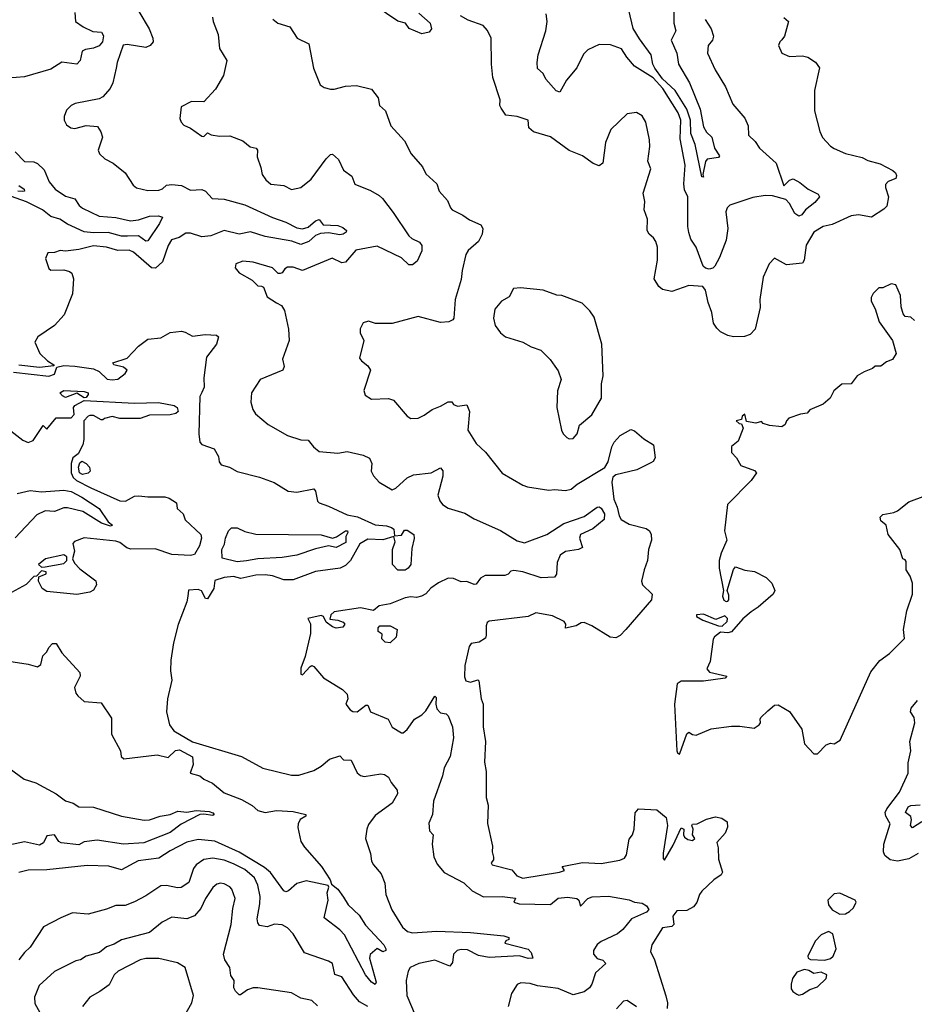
# Model space of a CAD drawing. Extents: x 1552294 to 1694791, y 811929 to 917222.
# Tile 414 of 643: x 1659829 to 1664624, y 834147 to 839424. Entities that reach past the tile are written whole.
import ezdxf

# ---------------------------------------------------------------- set-up
doc = ezdxf.new("R2010")
doc.units = 0

msp = doc.modelspace()

# ---------------------------------------------------------------- linework, layer by layer
at = {"layer": '0CON10XD'}
for points in [[(1663335, 839470), (1663335.9, 839405), (1663345.5, 839364.5), (1663320.9, 839315), (1663352.1, 839245), (1663360, 839185), (1663419.2, 839085), (1663476.2, 838945), (1663495, 838850), (1663510.7, 838820.7), (1663538.4, 838795), (1663553.4, 838735), (1663580, 838695), (1663575.3, 838684.7), (1663513.2, 838676.8), (1663505.5, 838664.5), (1663490, 838595), (1663495, 838580), (1663485, 838582.5), (1663449.5, 838755), (1663426.4, 838815), (1663424.6, 838885), (1663404.9, 838944.9), (1663341.8, 839045), (1663275, 839106.9), (1663233.6, 839163.6), (1663223.3, 839185), (1663214.5, 839235), (1663150.6, 839320.6), (1663117.3, 839377.3), (1663077.4, 839545)], [(1660125, 839462.5), (1660128.8, 839415), (1660168.6, 839385), (1660220.6, 839360.6), (1660266.7, 839356.7), (1660278.3, 839338.3), (1660272.2, 839305), (1660255, 839283.8), (1660225, 839271.1), (1660180.8, 839265), (1660162.9, 839255), (1660152.1, 839205), (1660135, 839186.5), (1660055, 839197.3), (1659995, 839158.9), (1659855, 839117.5), (1659765, 839111.5)], [(1660467.6, 839467.6), (1660522.2, 839375), (1660542.9, 839325), (1660544.2, 839305.8), (1660528.8, 839285), (1660505, 839274.4), (1660405, 839291.4), (1660383.2, 839286.8), (1660350.6, 839195), (1660345.6, 839164.4), (1660328.1, 839085), (1660312.9, 839055), (1660275, 839010), (1660255, 839000), (1660125.9, 838974.1), (1660105, 838963.3), (1660080.5, 838939.5), (1660066.7, 838905), (1660066.7, 838885), (1660080.5, 838860.5), (1660102.5, 838845), (1660125, 838841.2), (1660185, 838856.2), (1660245, 838852.5), (1660263.6, 838823.6), (1660272.5, 838795), (1660250, 838725), (1660256.7, 838705), (1660285, 838678.8), (1660330, 838655), (1660395, 838603.3), (1660437.7, 838537.7), (1660455, 838522.5), (1660515, 838509.4), (1660575, 838510.6), (1660595, 838517.5), (1660615, 838537.5), (1660645, 838541.4), (1660695.8, 838535.8), (1660745, 838511.2), (1660805, 838513.6), (1660825.3, 838505.3), (1660860, 838465), (1660925, 838462.7), (1661035, 838431.2), (1661183.6, 838363.6), (1661255, 838339.7), (1661315, 838308.8), (1661345, 838303.5), (1661375, 838312.3), (1661415, 838346.5), (1661435, 838352.9), (1661455, 838324.7), (1661535, 838320.3), (1661560.5, 838310.5), (1661580, 838295), (1661579.1, 838285), (1661562.9, 838275), (1661545, 838271.1), (1661485, 838282.5), (1661441.9, 838278.1), (1661415, 838266.6), (1661378, 838235), (1661335, 838219.6), (1661287.3, 838237.3), (1661145, 838261.6), (1661066.6, 838286.6), (1661005, 838274.1), (1660925, 838294.8), (1660853.8, 838266.2), (1660805, 838260.2), (1660745, 838280), (1660719.2, 838280.8), (1660683.3, 838256.7), (1660642.9, 838245), (1660625, 838213.5), (1660593.8, 838126.2), (1660556.9, 838093.1), (1660535.7, 838095), (1660438.3, 838178.3), (1660415, 838188.8), (1660355, 838187.9), (1660295, 838205.5), (1660225, 838212.5), (1660145, 838193.3), (1660075, 838184.3), (1660045, 838186.9), (1660015, 838175.8), (1659980, 838175), (1659968, 838145), (1659985, 838091.2), (1659995, 838082.5), (1660065, 838084), (1660095, 838074), (1660107.5, 838065), (1660117.5, 838035), (1660111.2, 837955), (1660067.4, 837842.6), (1660015, 837786), (1659926.7, 837725), (1659910, 837695), (1659937.5, 837635), (1659977.5, 837595), (1660012.5, 837575), (1660011.7, 837568.3), (1659935, 837560.8), (1659825, 837572.5)], [(1661968.3, 839458.3), (1662030, 839405), (1662036.2, 839375), (1662023.6, 839356.4), (1661985, 839348.8), (1661916.4, 839376.4), (1661896.1, 839406.1), (1661855, 839416.7), (1661735, 839498.1)], [(1660862.3, 839437.7), (1660866, 839415), (1660892.5, 839345), (1660899.5, 839269.5), (1660938.8, 839205), (1660921.2, 839125), (1660878.1, 839051.9), (1660815, 838984.2), (1660750, 838985), (1660695, 838957.5), (1660686.7, 838895), (1660694.2, 838874.2), (1660709.5, 838859.5), (1660745, 838843.3), (1660805, 838800), (1660815, 838797.5), (1660835, 838817.5), (1660855, 838807.5), (1660899.3, 838799.3), (1660955, 838801.2), (1661024.2, 838774.2), (1661065, 838742), (1661095.7, 838735.7), (1661103.8, 838725), (1661101.2, 838688.8), (1661122.3, 838632.3), (1661128.1, 838595), (1661148.9, 838565), (1661175, 838542.5), (1661245, 838535.7), (1661285, 838513.5), (1661336.7, 838525), (1661391.3, 838568.7), (1661471.9, 838678.1), (1661495, 838701.2), (1661505, 838703.3), (1661537.5, 838675), (1661565, 838618), (1661610, 838585), (1661625, 838542.5), (1661708.5, 838508.5), (1661755, 838481.1), (1661774.3, 838465), (1661830.9, 838390.9), (1661914.2, 838265), (1661930.6, 838250.6), (1661972.3, 838232.3), (1661984.6, 838214.6), (1661984.7, 838185), (1661960, 838130), (1661935, 838110), (1661915, 838109.5), (1661875, 838147.1), (1661745, 838210.8), (1661630.4, 838189.6), (1661575, 838123.8), (1661555, 838121.2), (1661504.2, 838145.8), (1661345, 838079.4), (1661295, 838098.5), (1661265, 838097.8), (1661250.9, 838089.1), (1661235, 838066.7), (1661225, 838063.3), (1661213.9, 838063.9), (1661183.6, 838093.6), (1661080, 838125), (1661025, 838130), (1660987.5, 838115), (1660983.8, 838095), (1661005, 838066.7), (1661075, 838027.5), (1661105, 837997.5), (1661125, 837996.7), (1661135, 837990), (1661155, 837938.8), (1661205, 837905.7), (1661232.5, 837892.5), (1661248.6, 837865), (1661269.2, 837765), (1661273.8, 837705), (1661238, 837605), (1661246.7, 837565), (1661238.8, 837545), (1661117.5, 837495), (1661070.6, 837425), (1661067.5, 837375), (1661078.1, 837335), (1661092.2, 837312.2), (1661160, 837255), (1661265, 837195.5), (1661335, 837173.1), (1661375, 837171.2), (1661403.8, 837135), (1661435, 837110.6), (1661535, 837100.8), (1661585, 837109.4), (1661669.8, 837089.8), (1661704.4, 837074.4), (1661715.6, 837045.6), (1661712.9, 837005), (1661725, 836978.8), (1661755, 836946.2), (1661825, 836904), (1661845, 836913.8), (1661905, 836967.9), (1661940, 836985), (1662034.3, 836995.7), (1662085, 837022.5), (1662097, 837007), (1662097.8, 836977.8), (1662070.6, 836875), (1662080.8, 836845), (1662095.5, 836825.5), (1662125.5, 836805.5), (1662215, 836778.5), (1662265, 836748.2), (1662406.5, 836686.5), (1662495, 836630.5), (1662535, 836620.9), (1662654.3, 836665), (1662745, 836723.2), (1662855, 836761.8), (1662925, 836812.1), (1662935, 836812.9), (1662945.6, 836805.6), (1662963.3, 836775), (1662962.5, 836745), (1662901.9, 836695), (1662834.4, 836665), (1662830, 836645), (1662846, 836595), (1662824, 836584), (1662755, 836573.9), (1662725.5, 836554.5), (1662709, 836515), (1662706.9, 836453.1), (1662695, 836436.1), (1662625, 836433.5), (1662525.4, 836464.6), (1662478.3, 836471.7), (1662461.2, 836468.8), (1662447.5, 836452.5), (1662430, 836445), (1662323.9, 836446.1), (1662299.1, 836430.9), (1662275, 836399.2), (1662265, 836397.5), (1662225, 836412.5), (1662195, 836412.2), (1662155, 836430), (1662125, 836430.4), (1662074.4, 836405.6), (1662032.8, 836377.3), (1662005, 836346.2), (1661981.9, 836335), (1661955, 836327.6), (1661925, 836331.1), (1661895.9, 836325.9), (1661815, 836294), (1661755, 836282), (1661725, 836257.5), (1661655, 836271.2), (1661515, 836250.8), (1661496.2, 836235), (1661491.2, 836211.2), (1661535, 836205.7), (1661562.5, 836195), (1661572.5, 836185), (1661561.7, 836168.3), (1661525, 836163.3), (1661505, 836170), (1661472.5, 836195), (1661456.7, 836225), (1661445, 836231.2), (1661372.5, 836215), (1661386.9, 836186.9), (1661388, 836135), (1661358.9, 836011.1), (1661335, 835948.8), (1661336.7, 835916.7), (1661345, 835912.5), (1661385, 835957.5), (1661395, 835962.5), (1661405, 835957.5), (1661457, 835897), (1661560, 835835), (1661585, 835810), (1661587.5, 835785), (1661577.5, 835755), (1661600, 835725), (1661615, 835715.8), (1661637.5, 835715), (1661685, 835750), (1661695, 835750), (1661710, 835715), (1661803.3, 835675), (1661825, 835632.5), (1661875, 835601.2), (1661885, 835602.5), (1661905, 835620.6), (1661944.4, 835675.6), (1661985, 835698.6), (1662005, 835719.5), (1662055, 835799.4), (1662060.9, 835790.9), (1662058.8, 835755), (1662065, 835730.6), (1662085, 835708.9), (1662115, 835703.3), (1662125, 835692.5), (1662148.8, 835635), (1662154, 835575), (1662136.3, 835475), (1662103.3, 835415), (1662095, 835372), (1662046.2, 835235), (1662041.4, 835165), (1662021.4, 835118.6), (1662025, 835076.7), (1662045.4, 835055.4), (1662040.5, 835005), (1662048, 834938), (1662067.3, 834897.3), (1662104.1, 834854.1), (1662208.7, 834798.7), (1662255, 834755.7), (1662315, 834722.9), (1662415, 834724.2), (1662486.4, 834716.4), (1662477.5, 834695), (1662505.8, 834685.8), (1662675, 834681.8), (1662714.5, 834715.5), (1662765, 834720.6), (1662815, 834714.6), (1662825.5, 834705), (1662835, 834673.3), (1662875, 834714.4), (1662896.9, 834723.1), (1662985, 834725.9), (1663045, 834716.1), (1663095, 834707.6), (1663125, 834693.8), (1663165, 834689.5), (1663189.6, 834675), (1663201.4, 834655), (1663189, 834641), (1663109.1, 834605), (1663061.4, 834548.6), (1663032.9, 834525), (1662945, 834484.4), (1662925, 834467.1), (1662904.3, 834435), (1662904, 834415), (1662925, 834392.9), (1662955, 834384), (1662971.2, 834365), (1662914.6, 834315.4), (1662896.2, 834255), (1662884, 834235), (1662855, 834214.5), (1662795, 834198.2), (1662715, 834231.4), (1662605, 834246.7), (1662565, 834259.4), (1662515, 834262), (1662496.1, 834253.9), (1662465.7, 834204.3), (1662447.1, 834135)], [(1661186.1, 839426.1), (1661212.5, 839405), (1661277.5, 839385), (1661316.2, 839325), (1661378.8, 839295), (1661403.8, 839165), (1661440, 839075), (1661460.5, 839060.5), (1661495, 839051.2), (1661515, 839051.2), (1661575, 839068), (1661635, 839072), (1661715, 839052.5), (1661751.2, 839005), (1661756.7, 838965), (1661790, 838935), (1661818, 838855), (1661890.8, 838775), (1661927.1, 838705), (1661987.3, 838635), (1662005, 838598), (1662064.3, 838544.3), (1662077.5, 838505), (1662121.2, 838455), (1662138.8, 838415), (1662146.7, 838405), (1662205, 838377.1), (1662240.6, 838350.6), (1662301.2, 838325), (1662310.8, 838305), (1662308.6, 838275), (1662288.8, 838235), (1662233.4, 838186.6), (1662220, 838165), (1662199.8, 838080.2), (1662195, 838032.5), (1662162.9, 837925), (1662156.2, 837825), (1662150, 837815), (1662130, 837805), (1662085, 837800.8), (1661965, 837832.5), (1661825, 837796.2), (1661736.1, 837796.1), (1661698.3, 837808.3), (1661670.5, 837799.5), (1661653.6, 837766.4), (1661653.8, 837745), (1661673.3, 837705), (1661650.9, 837610.9), (1661661.2, 837595), (1661695, 837568.8), (1661710, 837545), (1661673.9, 837436.1), (1661681.2, 837411.2), (1661715, 837390.8), (1661806.2, 837393.8), (1661833.3, 837385), (1661905, 837298.8), (1661925, 837286.2), (1661965, 837288), (1661996.7, 837305), (1662040, 837335), (1662085, 837352), (1662125, 837376.2), (1662145, 837376.7), (1662155, 837362.5), (1662175, 837353.3), (1662225, 837360), (1662239.2, 837325), (1662231.4, 837225), (1662275, 837152), (1662325, 837106.7), (1662415, 836994), (1662525, 836929.2), (1662550.3, 836920.3), (1662665, 836901.9), (1662695, 836905.6), (1662755, 836900.5), (1662785, 836907.5), (1662816.7, 836935), (1662966.1, 837023.9), (1662983.9, 837055), (1663002.9, 837135), (1663015, 837160), (1663046.9, 837195), (1663105, 837228.1), (1663125, 837221.4), (1663175, 837177.5), (1663225.5, 837145.5), (1663234.5, 837075), (1663224.1, 837055.9), (1663211.8, 837048.2), (1663137.7, 837012.3), (1663023.8, 836985), (1663008.2, 836971.8), (1663003.6, 836945), (1663013.6, 836855), (1663032, 836812), (1663041.9, 836765), (1663053.7, 836745), (1663095, 836720.6), (1663187.3, 836697.3), (1663205.3, 836685.3), (1663214.6, 836665), (1663215.5, 836635), (1663199.4, 836585), (1663194.5, 836525), (1663175.4, 836475), (1663162.3, 836415), (1663167.1, 836395), (1663219.2, 836345), (1663215.2, 836315), (1663078.3, 836155), (1663047.2, 836122.8), (1663025, 836111.8), (1662994.2, 836114.2), (1662895, 836175.2), (1662855, 836192.9), (1662838.8, 836191.2), (1662812.5, 836175), (1662755, 836162.5), (1662757.1, 836185), (1662748, 836198)], [(1663925.8, 839435.8), (1663950, 839415), (1663928.8, 839335), (1663915, 839316.7), (1663903.3, 839305), (1663896.2, 839285), (1663915, 839243.8), (1663955, 839226), (1664025, 839230), (1664053.1, 839223.1), (1664095, 839196.2), (1664115.9, 839165.9), (1664090, 839045), (1664089.1, 838935), (1664118, 838825), (1664132.7, 838792.7), (1664175, 838746.2), (1664194.4, 838734.4), (1664255, 838706.2), (1664345, 838685.8), (1664375, 838669.2), (1664441.7, 838651.7), (1664510, 838615), (1664523.6, 838603.6), (1664528.3, 838588.3), (1664525, 838573.3), (1664485, 838556.2), (1664469.5, 838540.5), (1664469.2, 838525), (1664486.2, 838475), (1664477.5, 838425), (1664461.7, 838408.3), (1664394.3, 838365.7), (1664325, 838378.5), (1664286.5, 838373.5), (1664183.2, 838326.8), (1664135, 838315.6), (1664085, 838285.5), (1664044.5, 838215), (1664034.2, 838135), (1664025, 838118.8), (1663939.7, 838109.7), (1663875, 838146.2), (1663846, 838115), (1663814.3, 838045), (1663795.6, 837925), (1663798.9, 837881.1), (1663770.8, 837765), (1663745, 837736.2), (1663714.2, 837725.8), (1663655, 837724.3), (1663625, 837731.4), (1663585, 837750.6), (1663565, 837770), (1663548.3, 837798.3), (1663539.6, 837855), (1663519.2, 837909.2), (1663504.4, 837975), (1663490, 837995), (1663415, 837999.1), (1663325, 837967.5), (1663275, 837977.9), (1663254.1, 837994.1), (1663230.5, 838035), (1663247.8, 838135), (1663247.1, 838205), (1663239.4, 838235), (1663225.7, 838255), (1663202.9, 838275), (1663191.9, 838295), (1663194.2, 838355), (1663175.8, 838405), (1663180.3, 838450.3), (1663170.8, 838495), (1663211.2, 838625), (1663196.2, 838665), (1663207.5, 838745), (1663205, 838780), (1663185.8, 838875), (1663165, 838908.8), (1663135, 838926), (1663085, 838918.8), (1662998, 838835), (1662968.1, 838765), (1662954.1, 838655.9), (1662935, 838640), (1662902.7, 838652.7), (1662845, 838693.8), (1662775, 838722.5), (1662675, 838796.5), (1662583.8, 838823.8), (1662558.8, 838845), (1662555, 838885.8), (1662495.5, 838905.5), (1662435, 838912.7), (1662409.2, 838949.2), (1662403.1, 838965), (1662404, 838995), (1662365.8, 839115), (1662358, 839185), (1662355.8, 839325.8), (1662336.1, 839366.1), (1662313.8, 839393.8), (1662232.1, 839422.1), (1662192.5, 839445)], [(1663502.5, 839425), (1663535.4, 839375), (1663547.7, 839335), (1663541.8, 839315), (1663519.2, 839285), (1663515.8, 839245), (1663556, 839155), (1663612, 839065), (1663652.2, 838972.2), (1663716.4, 838896.4), (1663734.2, 838855), (1663736, 838805), (1663771.3, 838771.3), (1663794.2, 838735), (1663883.8, 838655), (1663925, 838533.3), (1663955.3, 838564.7), (1663975, 838570.4), (1664011.3, 838551.3), (1664055.9, 838515.9), (1664108.7, 838488.7), (1664116, 838475), (1664090.4, 838445), (1664041.2, 838405), (1664022.2, 838377.8), (1664005, 838370.4), (1663983.5, 838385), (1663955, 838438.8), (1663935, 838460), (1663865, 838480), (1663825, 838481.2), (1663758.3, 838471.7), (1663635, 838430.4), (1663621.2, 838415), (1663614.7, 838395), (1663625.3, 838305), (1663615, 838242.5), (1663580.2, 838149.8), (1663555, 838102.9), (1663545, 838092.5), (1663525, 838087.6), (1663505, 838092.4), (1663492.5, 838102.5), (1663454.5, 838204.5), (1663427, 838247), (1663415, 838283.3), (1663410, 838315), (1663410, 838475), (1663391.6, 838511.6), (1663388.2, 838545), (1663395.2, 838645.2), (1663369, 838785), (1663373, 838885), (1663358.7, 838925), (1663276.7, 839055), (1663225, 839111.6), (1663125, 839174.6), (1663082.6, 839222.6), (1663055, 839267.8), (1662995, 839288.5), (1662935, 839290.6), (1662875, 839263.1), (1662850.5, 839239.5), (1662814.7, 839165.3), (1662759.3, 839100.7), (1662725, 839036.2), (1662705, 839042), (1662649.1, 839105), (1662634.3, 839135), (1662605, 839163.3), (1662601.8, 839195), (1662608.2, 839235), (1662648.5, 839365), (1662656.4, 839415), (1662651.1, 839455)], [(1659804.2, 838715), (1659853.9, 838663.9), (1659905, 838661.5), (1659925, 838653.6), (1659959.8, 838619.8), (1659986, 838555), (1660018.5, 838515), (1660075, 838478.8), (1660125, 838464.6), (1660148.3, 838428.3), (1660165, 838414.6), (1660255, 838371.4), (1660344.8, 838364.8), (1660423.2, 838346.8), (1660465, 838351.5), (1660525, 838371.3), (1660572.5, 838372.5), (1660593.8, 838365), (1660578.4, 838331.6), (1660515, 838238.7), (1660505, 838237.3), (1660464.9, 838264.9), (1660406.2, 838263.8)], [(1659825, 838535.3), (1659853.3, 838515), (1659853.8, 838505), (1659846.3, 838503.7), (1659818.9, 838505)], [(1660406.2, 838263.8), (1660375, 838263.4), (1660303.1, 838283.1), (1660225, 838281.5), (1660175, 838287.9), (1660085, 838327.8), (1660043.8, 838355), (1659995, 838369.8), (1659951, 838405), (1659865, 838447), (1659755, 838487.6)], [(1662775, 837177.5), (1662795, 837180), (1662816.7, 837205), (1662829.3, 837250.7), (1662895, 837306.7), (1662948.2, 837395), (1662948.3, 837471.7), (1662955.7, 837515), (1662950, 837685), (1662908.9, 837828.9), (1662885, 837863.8), (1662843.3, 837905), (1662735, 837946.2), (1662708.3, 837948.3), (1662635, 837974), (1662512.7, 837987.3), (1662476.4, 837983.6), (1662451.7, 837938.3), (1662411.2, 837915), (1662375, 837872.5), (1662368, 837825), (1662378, 837785), (1662406, 837745), (1662433.6, 837723.6), (1662525, 837695.8), (1662571.3, 837671.3), (1662623.2, 837653.2), (1662672.7, 837602.7), (1662697.1, 837567.1), (1662715, 837542.5), (1662731.2, 837495), (1662711.2, 837435), (1662708.8, 837345), (1662733.6, 837223.6), (1662742.5, 837205), (1662762.5, 837185), (1662775, 837177.5)], [(1664625, 837812.5), (1664605, 837830), (1664575, 837832.5), (1664565, 837847.5), (1664554.4, 837885), (1664550.8, 837945), (1664525, 838002.5), (1664500.7, 838009.3), (1664455, 837987.5), (1664435, 837986.7), (1664403.9, 837956.1), (1664392.5, 837935), (1664392.5, 837915), (1664413.8, 837875), (1664436.7, 837805), (1664506.7, 837705), (1664526.2, 837635), (1664507.7, 837602.3), (1664475, 837591.2), (1664445, 837567.5), (1664415, 837567.5), (1664400, 837555), (1664355, 837537.5), (1664317.5, 837515), (1664285, 837472.5), (1664235, 837470), (1664192.5, 837435), (1664172.5, 837395), (1664135, 837363.8), (1664065, 837332.5), (1664050, 837315), (1664015, 837310), (1663951.7, 837288.3), (1663938.8, 837275), (1663932.5, 837255), (1663915, 837242.5), (1663848.3, 837248.3), (1663815, 837260), (1663805, 837270), (1663775, 837262.5), (1663725, 837270), (1663715, 837310), (1663701.7, 837298.3), (1663698.3, 837281.7), (1663670, 837275), (1663685, 837260), (1663698.3, 837258.3), (1663707.5, 837235), (1663680, 837165), (1663645, 837136.2), (1663645, 837103.8), (1663671.2, 837075), (1663693.8, 837035), (1663768.1, 837008.1), (1663779.2, 836995), (1663749.1, 836955), (1663623.7, 836826.3), (1663607.1, 836685), (1663619.2, 836635), (1663588.2, 836565), (1663577.5, 836525), (1663577.5, 836485), (1663601.1, 836365), (1663595.4, 836334.6), (1663603, 836313), (1663615, 836305.5), (1663625, 836307.1), (1663629.6, 836315), (1663629.6, 836339.6), (1663620.8, 836365), (1663655, 836476.7), (1663665, 836492.5), (1663715, 836473.3), (1663767, 836467), (1663830, 836435), (1663860, 836405), (1663877.5, 836365), (1663867.5, 836345), (1663787.5, 836275), (1663749.3, 836250.7), (1663705, 836213.3), (1663645, 836143.8), (1663625, 836138), (1663585, 836141.9), (1663553.3, 836116.7), (1663546.5, 836103.5), (1663530.5, 835985), (1663512.5, 835945), (1663526.8, 835926.8), (1663620, 835905), (1663610, 835895), (1663495, 835878.2), (1663375, 835879.6), (1663353.5, 835865), (1663339.3, 835755), (1663351.6, 835505), (1663355, 835494.5), (1663365, 835488.5)], [(1659795, 837534.8), (1659985.6, 837514.4), (1660015.7, 837525), (1660028.3, 837561.7), (1660065, 837570), (1660125, 837566.4), (1660225, 837552.9), (1660255, 837538), (1660298.3, 837498.3), (1660325, 837493.3), (1660355, 837496.7), (1660395, 837527.5), (1660404.3, 837545), (1660385, 837561.1), (1660333.3, 837575), (1660327.5, 837585), (1660405, 837610.4), (1660464.8, 837675.2), (1660515, 837711.1), (1660585, 837718.6), (1660635, 837746.7), (1660696.1, 837753.9), (1660715, 837750), (1660755, 837727.8), (1660822.4, 837737.6), (1660883.1, 837733.1), (1660894, 837725), (1660884.2, 837685), (1660830.8, 837615), (1660816.7, 837505), (1660816.9, 837455), (1660805, 837426.2), (1660794.6, 837405), (1660789.1, 837205), (1660795, 837160), (1660805, 837148), (1660870.8, 837125), (1660893.9, 837083.9), (1660898.1, 837055), (1660909.1, 837039.1), (1660953.3, 837025), (1660995, 837002.9), (1661115, 836972.5), (1661193.5, 836943.5), (1661267.2, 836897.2), (1661315, 836891.8), (1661405, 836909.2), (1661415, 836897.5), (1661424.5, 836844.5), (1661435, 836834.2), (1661485, 836817.5), (1661585, 836770), (1661639.1, 836759.1), (1661735, 836716.6), (1661795, 836712), (1661822.2, 836702.2), (1661833.6, 836693.6), (1661838.3, 836658.3), (1661875, 836661.6), (1661890.8, 836689.1), (1661905, 836688.4), (1661941.2, 836665), (1661943.3, 836643.3), (1661930.5, 836589.5), (1661926, 836505), (1661911.8, 836485), (1661895, 836473.8), (1661855, 836474.6), (1661827.7, 836505), (1661826.5, 836585), (1661842, 836625), (1661835, 836654.4), (1661775, 836636.4), (1661695, 836640), (1661652.6, 836615), (1661602.2, 836525), (1661575, 836498.5), (1661546.2, 836485), (1661415, 836465.9), (1661295, 836421.9), (1661245, 836421.7), (1661184.2, 836444.2), (1661145, 836449.3), (1661095, 836447.5), (1661015, 836430), (1660975, 836440.4), (1660925, 836434.5), (1660875, 836418.8), (1660868.8, 836375), (1660835, 836320), (1660825, 836322.5), (1660802.6, 836362.6), (1660785, 836370), (1660733.7, 836366.3), (1660729.4, 836335), (1660725.2, 836304.8), (1660678.1, 836181.9), (1660653.8, 836085), (1660638.9, 835991.1), (1660637.1, 835935), (1660644.5, 835885), (1660621.2, 835785), (1660615.8, 835715), (1660632.6, 835645), (1660655, 835612.2), (1660754.6, 835554.6), (1661018.1, 835475), (1661132.3, 835412.3), (1661285.6, 835375.6), (1661325, 835375.6), (1661405, 835400.5), (1661445, 835422.9), (1661489.5, 835460.5), (1661545, 835478.8), (1661565, 835458.2), (1661605, 835455.7), (1661638.3, 835388.3), (1661655, 835374.2), (1661675, 835367.5), (1661765, 835381.5), (1661785, 835378.8), (1661805, 835364.4), (1661819.6, 835335), (1661852.1, 835295), (1661854.6, 835275), (1661825, 835225.6), (1661735, 835159.2), (1661699.1, 835110.9), (1661689.2, 835085), (1661683.1, 835035), (1661709.2, 834955), (1661714.4, 834915), (1661724.6, 834894.6), (1661766.4, 834846.4), (1661786.1, 834796.1), (1661791.8, 834735), (1661823, 834653), (1661880.5, 834560.5), (1661908.1, 834538.1), (1661935, 834529.6), (1662065, 834539.1), (1662245, 834531.6), (1662423.8, 834513.8), (1662450, 834505), (1662450, 834495), (1662435, 834487.5), (1662430, 834475), (1662555, 834442.5), (1662570, 834425), (1662580, 834395), (1662555, 834392), (1662507.2, 834407.2), (1662345, 834397.1), (1662287.8, 834407.8), (1662228.6, 834438.6), (1662195, 834440.9), (1662174.4, 834435), (1662155, 834416.5), (1662148.5, 834371.5), (1662135, 834352), (1662053.4, 834383.4), (1661967.5, 834365), (1661922.7, 834345), (1661910.5, 834325), (1661901.1, 834275), (1661904.7, 834195), (1661993.5, 833983.5)], [(1660175, 837396.7), (1660135, 837422), (1660075, 837400), (1660057.7, 837407.7), (1660043.3, 837425), (1660065, 837436.1), (1660175, 837431.1), (1660196.7, 837425), (1660196.7, 837415), (1660185, 837400), (1660175, 837396.7)], [(1659765, 837233.8), (1659845, 837170), (1659875, 837158.8), (1659901.2, 837168.8), (1659955, 837250), (1659975, 837230), (1660025, 837290), (1660105, 837290), (1660121.7, 837308.3), (1660117.5, 837345), (1660123.6, 837356.4), (1660175, 837382.5), (1660445, 837368.8), (1660573, 837373), (1660657, 837357), (1660672.5, 837345), (1660677.5, 837325), (1660665, 837313.3), (1660635, 837306.2), (1660525, 837303.8), (1660475, 837286.7), (1660365, 837287.5), (1660325, 837296.7), (1660283, 837287), (1660275, 837280), (1660265, 837280), (1660225, 837302.5), (1660205, 837302.5), (1660195, 837300), (1660172.5, 837275), (1660172.5, 837175), (1660166.7, 837145), (1660143, 837097), (1660113.3, 837075), (1660103.9, 837046.1), (1660104.2, 836995), (1660115, 836971.2), (1660134, 836955), (1660210.6, 836915), (1660365, 836846.2), (1660396.1, 836843.9), (1660445, 836870), (1660467, 836873), (1660515, 836866.2), (1660606.1, 836866.1), (1660629.5, 836859.5), (1660670, 836835), (1660673.3, 836805), (1660705.8, 836775.8), (1660715, 836743.3), (1660800.5, 836665), (1660803.3, 836645), (1660793.1, 836605), (1660765, 836557.8), (1660745, 836552.7), (1660645, 836558.3), (1660555, 836587.7), (1660425, 836586.9), (1660403.7, 836593.7), (1660365, 836622.9), (1660345, 836629.6), (1660175, 836647.5), (1660123, 836627), (1660113, 836617), (1660122.5, 836575), (1660112, 836535), (1660122.1, 836512.1), (1660150.7, 836480.7), (1660237.3, 836417.3), (1660240, 836395), (1660224.2, 836365.8), (1660205, 836356), (1660135, 836344), (1659975, 836360), (1659950, 836375), (1659930, 836415), (1659931.7, 836438.3), (1659950, 836445), (1659970, 836455), (1659970, 836465), (1659945, 836470), (1659918.3, 836441.7), (1659905, 836440), (1659863, 836397), (1659785, 836353.3)], [(1660166.1, 836986.1), (1660150, 836995), (1660143.6, 837026.4), (1660151.2, 837048.8), (1660162.5, 837057.5), (1660185, 837046), (1660202.5, 837025), (1660206, 837005), (1660195, 836994), (1660166.1, 836986.1)], [(1659815, 836884.6), (1659885, 836900), (1659945, 836893.2), (1660065, 836902.4), (1660104.2, 836895), (1660162.2, 836865), (1660254.4, 836805), (1660302.5, 836732.5), (1660325.7, 836714.3), (1660315, 836710), (1660267.1, 836725), (1660168.1, 836788.1), (1660085, 836808.1), (1660065, 836807.1), (1660015, 836788.4), (1659965, 836791.1), (1659920.2, 836770.2), (1659805, 836647.8)], [(1663365, 835488.5), (1663367.9, 835492.1), (1663405, 835596.2), (1663415, 835606.2), (1663435, 835592.5), (1663455, 835590), (1663535, 835624.2), (1663645, 835638.1), (1663688.3, 835638.3), (1663765, 835626.7), (1663793.3, 835645), (1663800, 835655), (1663797.5, 835675), (1663802.5, 835685), (1663839.3, 835720.7), (1663875, 835750), (1663895, 835752.5), (1663955.9, 835715.9), (1664021.7, 835621.7), (1664035, 835543.3), (1664085, 835490), (1664105, 835490), (1664151.7, 835538.3), (1664175, 835546.2), (1664195, 835542.5), (1664227.3, 835562.7), (1664391.9, 835928.1), (1664439.6, 835990.4), (1664492.1, 836027.9), (1664571.7, 836108.3), (1664566.2, 836155), (1664584, 836255), (1664614.2, 836345), (1664614.2, 836405), (1664601.7, 836441.7), (1664580, 836475), (1664580, 836520), (1664575, 836530), (1664562.5, 836535), (1664547.5, 836585), (1664483.3, 836665), (1664473.3, 836715), (1664445, 836738), (1664441.8, 836758.2), (1664455, 836771.9), (1664515, 836782.5), (1664535, 836792.5), (1664595, 836840), (1664685.9, 836874.1)], [(1660995, 836519.2), (1660915, 836537.9), (1660911.9, 836585), (1660927.3, 836612.7), (1660931.7, 836645), (1660948.6, 836685), (1660965, 836701.2), (1660995, 836700.6), (1661035, 836680.8), (1661095, 836667.1), (1661445, 836664), (1661505, 836645.9), (1661527.8, 836652.2), (1661575, 836684.2), (1661586.2, 836685), (1661588.1, 836675), (1661577.8, 836655), (1661577.1, 836622.9), (1661525, 836595.4), (1661485, 836604.1), (1661415, 836588.7), (1661315, 836554.8), (1661235, 836541.1), (1661105, 836534.8), (1661045, 836524.4), (1660995, 836519.2)], [(1659945, 836490), (1659965, 836492.5), (1660065, 836509.2), (1660080.8, 836525), (1660082, 836545), (1660065, 836555.8), (1659966.7, 836535), (1659930, 836505), (1659945, 836490)], [(1662748, 836198), (1662685, 836228.4), (1662595, 836245.7), (1662555, 836226.2), (1662345, 836200), (1662335, 836193.8), (1662328.8, 836175), (1662330, 836125), (1662325, 836110), (1662292.1, 836087.9), (1662249.7, 836080.3), (1662237.8, 836065), (1662215, 835962.5), (1662213, 835903), (1662220.9, 835880.9), (1662245, 835873.1), (1662285, 835886.7), (1662290.7, 835880.7), (1662303.3, 835785), (1662313.3, 835755), (1662313.3, 835635), (1662326.2, 835555), (1662320, 835445), (1662330, 835395), (1662330, 835255), (1662340, 835215), (1662337, 835117), (1662364, 834995), (1662360.6, 834965), (1662369.2, 834935), (1662368.1, 834921.9), (1662356.2, 834905), (1662361.2, 834895), (1662467.5, 834867.5), (1662494.2, 834835), (1662525, 834823.7), (1662722.5, 834855), (1662750, 834865), (1662737.5, 834885), (1662755, 834890), (1662845, 834906.4), (1662945, 834902.5), (1663045, 834918.9), (1663070.1, 834929.9), (1663082.2, 834947.8), (1663095, 835032.5), (1663113.8, 835055), (1663122.9, 835085), (1663127.3, 835172.7), (1663145, 835194), (1663245, 835189.2), (1663295, 835147.5), (1663300.8, 835105), (1663277.9, 834957.9), (1663278, 834928), (1663285, 834920), (1663330.8, 834999.2), (1663375, 835093.3), (1663388, 835085), (1663386.9, 835055), (1663392.2, 835042.2), (1663410.2, 835030.2), (1663435, 835025.8), (1663447.5, 835035), (1663435.5, 835055), (1663438.6, 835085), (1663431.2, 835105), (1663435, 835112.5), (1663460, 835115), (1663510.9, 835139.1), (1663558.8, 835151.2), (1663593.3, 835145), (1663622, 835125), (1663622.7, 835097.3), (1663610, 835065), (1663565.5, 835015), (1663572.7, 834985), (1663574.6, 834924.6), (1663595.8, 834855), (1663589.7, 834840.3), (1663548.8, 834815), (1663485.9, 834754.1), (1663472.5, 834735), (1663457.8, 834692.2), (1663440.9, 834669.1), (1663405, 834650), (1663351.8, 834648.2), (1663330.7, 834619.3), (1663335.4, 834574.6), (1663325, 834564.8), (1663273.8, 834556.2), (1663216.9, 834465), (1663210.9, 834430.9), (1663232.5, 834385), (1663292.3, 834192.3), (1663301.2, 834155), (1663300, 834125)], [(1663595, 836174.4), (1663621.7, 836198.3), (1663622.1, 836215), (1663608.6, 836228.6), (1663560.2, 836210.2), (1663495, 836237.5), (1663457.5, 836235), (1663457.5, 836225), (1663490, 836205), (1663574.6, 836174.6), (1663595, 836174.4)], [(1661815, 836084), (1661788.3, 836088.3), (1661770, 836105), (1661771.7, 836131.7), (1661750, 836145), (1661750, 836165), (1661760, 836175), (1661815, 836176.2), (1661852.5, 836155), (1661847.5, 836115), (1661815, 836084)], [(1659654.5, 836004.5), (1659875, 835970), (1659925, 835955.8), (1659942.2, 835967.8), (1659952, 836015), (1659973.6, 836036.4), (1659985, 836060), (1660005, 836080), (1660025, 836080), (1660055, 836030), (1660151.2, 835925), (1660153.8, 835905), (1660122.5, 835845), (1660129.2, 835815), (1660139.7, 835799.7), (1660175, 835770.8), (1660265, 835763.3), (1660320.7, 835680.7), (1660321.2, 835595), (1660370, 835505), (1660373.3, 835475), (1660387, 835463), (1660565, 835483.3), (1660625, 835470.5), (1660663.5, 835506.5), (1660685, 835510.7), (1660755, 835473.8), (1660758, 835432), (1660742.5, 835385), (1660795, 835372), (1660815, 835354.2), (1660861.7, 835331.7), (1660925, 835280), (1661018.6, 835245), (1661075, 835212.9), (1661106, 835186), (1661145.5, 835174.5), (1661205, 835185.4), (1661295, 835181.1), (1661362.5, 835165), (1661363.3, 835155), (1661332.3, 835137.7), (1661321.2, 835115), (1661320, 835095), (1661335, 835020), (1661355, 834989.2), (1661447.5, 834885), (1661492.5, 834815), (1661500.8, 834790.8), (1661535, 834764.5), (1661565, 834722), (1661589.7, 834679.7), (1661649.4, 834625), (1661682.1, 834572.1), (1661781.4, 834465), (1661790.8, 834445), (1661791.2, 834435), (1661775, 834428.6), (1661745, 834445.7), (1661706.7, 834413.3), (1661704.5, 834395), (1661739.2, 834265), (1661735, 834253.8), (1661715, 834266), (1661682.7, 834305), (1661569.9, 834519.9), (1661545, 834546.2), (1661461.1, 834611.1), (1661482.5, 834705), (1661476.7, 834745), (1661486.2, 834775), (1661483, 834783), (1661365, 834808.8), (1661315, 834794), (1661270, 834755), (1661255, 834749.5), (1661245, 834754.4), (1661173.1, 834853.1), (1661140.7, 834880.7), (1661005, 834963.2), (1660875, 835021.2), (1660785, 835031.2), (1660725, 835016.2), (1660635, 834970.4), (1660575, 834930.3), (1660463.6, 834916.4), (1660375, 834866.9), (1660306.9, 834886.9), (1660190.8, 834890.8), (1659975, 834866.9), (1659875, 834865.4), (1659825, 834852.7)], [(1664645.3, 834954.7), (1664595, 834926.6), (1664535, 834914.7), (1664495, 834921.8), (1664465.6, 834945), (1664458.5, 834965), (1664461.2, 835005), (1664495.5, 835115), (1664470.8, 835155), (1664468.5, 835175), (1664477.3, 835195), (1664545, 835284), (1664591.9, 835385), (1664591.7, 835441.7), (1664606.2, 835505), (1664600, 835555), (1664627.5, 835655), (1664623.3, 835685), (1664603.8, 835715), (1664608, 835735), (1664641.4, 835775)], [(1659738.3, 835438.3), (1659853.6, 835353.6), (1659915, 835334.4), (1660025, 835275.6), (1660075, 835237.1), (1660115, 835225.6), (1660145, 835205.5), (1660225, 835203.9), (1660374.3, 835155.7), (1660495.9, 835134.1), (1660524.2, 835135.8), (1660582.5, 835155), (1660635, 835164.2), (1660677, 835183), (1660725, 835176.2), (1660774.1, 835185.9), (1660845, 835181.3), (1660865, 835172.9), (1660871.1, 835165), (1660865, 835158.9), (1660815, 835166.9), (1660795, 835163.9), (1660695, 835112.5), (1660635, 835067.4), (1660495, 835012), (1660384.6, 835004.6), (1660243.8, 835026.2), (1660175, 835017.9), (1660145, 835002), (1660052, 835012), (1660039.4, 835019.4), (1660014.5, 835055.5), (1659975, 835050), (1659957.2, 835012.8), (1659935, 835000), (1659855, 835017.9), (1659745, 834994.1)], [(1664664.2, 835125.8), (1664615, 835092.2), (1664604.2, 835105), (1664609, 835135), (1664605, 835153.3), (1664576.5, 835175), (1664591.4, 835205), (1664605, 835211.8), (1664655, 835215.8)], [(1661294.2, 834524.2), (1661265, 834557.5), (1661235, 834572.5), (1661195, 834577.1), (1661155, 834562), (1661115, 834568.8), (1661104.5, 834584.5), (1661101.2, 834605), (1661116.2, 834685), (1661117.5, 834725), (1661106, 834785), (1661086.7, 834825), (1661035, 834869), (1660975, 834899.4), (1660925, 834919.6), (1660865, 834930.2), (1660815, 834922.8), (1660774.6, 834895), (1660761.3, 834875), (1660735, 834800), (1660695, 834772.7), (1660675, 834771.2), (1660615, 834783.9), (1660585, 834781.2), (1660505, 834727.9), (1660445, 834695.6), (1660395, 834677.5), (1660345, 834676.9), (1660293.6, 834656.4), (1660195, 834630.4), (1660112.6, 834637.4), (1660049.4, 834610.6), (1659957.1, 834562.9), (1659885, 834452.5), (1659853.8, 834425), (1659825, 834386)], [(1661425, 834138.5), (1661395, 834167.1), (1661335, 834180.6), (1661285, 834208.5), (1661104.5, 834235.5), (1661080, 834235), (1661050, 834225), (1661011.7, 834198.3), (1661005, 834197.5), (1660985, 834216.7), (1660976, 834235), (1660978.8, 834275), (1660961.1, 834301.1), (1660956.1, 834345), (1660928.8, 834385), (1660922, 834415), (1660961.8, 834575), (1660970.5, 834660.5), (1660983.8, 834715), (1660965.7, 834765), (1660955, 834777.1), (1660925, 834791.9), (1660905, 834795.6), (1660885, 834790.8), (1660865, 834773.8), (1660825, 834713.8), (1660799.2, 834660.8), (1660765, 834620.8), (1660725, 834605.8), (1660645, 834614.5), (1660592.7, 834587.3), (1660525, 834532.5), (1660375, 834493.5), (1660335, 834469.4), (1660295, 834454.4), (1660256, 834425), (1660184.6, 834405.4), (1660155, 834386.2), (1660129.7, 834380.3), (1660015, 834322.5), (1659932.8, 834247.2), (1659908.9, 834185), (1659910.7, 834150.7), (1659952.3, 834075)], [(1664225, 834630), (1664255, 834632.5), (1664276.4, 834643.6), (1664297.5, 834665), (1664312.5, 834695), (1664307.5, 834705), (1664225, 834742.5), (1664195, 834740), (1664160, 834705), (1664165, 834680), (1664184, 834654), (1664225, 834630)], [(1661694.5, 834135), (1661651.2, 834161.2), (1661618.2, 834198.2), (1661555, 834293.6), (1661517.4, 834307.4), (1661505.4, 834365.4), (1661485, 834378.6), (1661355, 834423.3), (1661294.2, 834524.2)], [(1664145, 834384.5), (1664175, 834393.1), (1664190, 834405), (1664206, 834445), (1664187.5, 834525), (1664165, 834537.5), (1664125, 834520), (1664093.3, 834485), (1664053.8, 834405), (1664056.2, 834395), (1664067.3, 834387.3), (1664145, 834384.5)], [(1660711.5, 834085), (1660751.9, 834155), (1660760, 834195), (1660716.2, 834345), (1660675, 834369.4), (1660575, 834391.9), (1660505, 834392.9), (1660475, 834386.3), (1660357.5, 834325), (1660334.4, 834305), (1660308.3, 834251.7), (1660259.2, 834215), (1660204.2, 834185), (1660166.2, 834136.2)], [(1664005, 834196.7), (1664025, 834201.2), (1664065, 834226.7), (1664105, 834240), (1664152, 834285), (1664156, 834305), (1664125, 834318.5), (1664085, 834312.5), (1664058.9, 834328.9), (1664035.6, 834334.4), (1663995, 834320), (1663972, 834285), (1663963.8, 834255), (1663965, 834230), (1663973.3, 834215), (1663995, 834201.2), (1664005, 834196.7)], [(1663135, 834133.8), (1663085, 834168), (1663065, 834164), (1663027.5, 834122.5)]]:
    msp.add_lwpolyline(points, dxfattribs=at)

doc.saveas('drawing.dxf')
